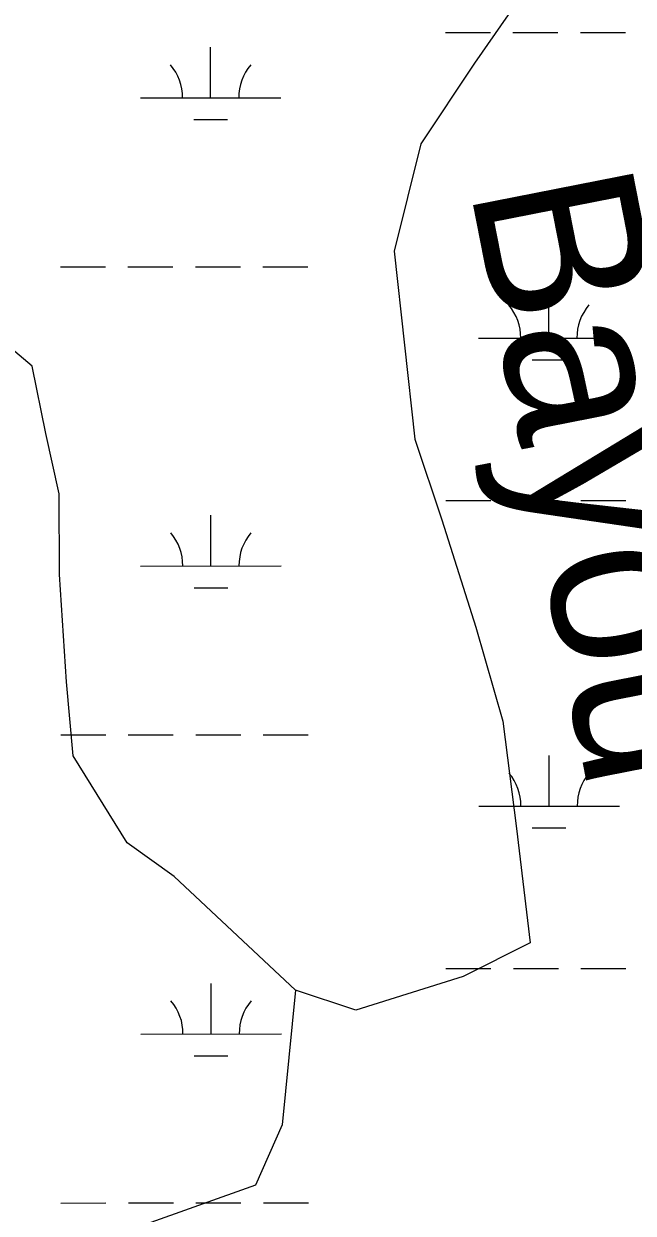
# Model space of a CAD drawing. Extents: x 3279314 to 3317160, y 734079 to 759431.
# Drawn here: x 3310402 to 3310836, y 749699 to 750545 of the extents above; entities that cross this region are included whole.
import ezdxf

# ---------------------------------------------------------------- set-up
doc = ezdxf.new("R2010")
doc.units = 0
for name, color, linetype in [('V-RIVR-IDEN', 7, 'Continuous'), ('V-TOPO-SHOR', 7, 'Continuous'), ('V-WETL-SWMP', 7, 'Continuous')]:
    doc.layers.add(name, color=color, linetype=linetype)

msp = doc.modelspace()

# ---------------------------------------------------------------- linework, layer by layer
at = {"layer": 'V-TOPO-SHOR'}
for points in [[(3310595.3, 749857.71), (3310585.97, 749762.21), (3310566.98, 749719.19), (3310485.88, 749690.36), (3310442.97, 749666.39), (3310423.92, 749647.24), (3310376.21, 749632.81), (3310309.34, 749646.97), (3310237.59, 749704.1), (3310170.59, 749775.55), (3310108.36, 749847.02), (3310084.35, 749904.25), (3310031.57, 750018.7), (3309998.03, 750066.37), (3309950.07, 750161.74), (3309863.98, 750228.37), (3309811.29, 750299.86), (3309744.27, 750376.09), (3309691.62, 750433.26), (3309615.09, 750495.14), (3309548.04, 750585.69), (3309476.24, 750666.68)], [(3310755.95, 750564.66), (3310722.65, 750516.84), (3310684.59, 750459.46), (3310665.67, 750383.03), (3310680.31, 750249.39), (3310699.54, 750192.15), (3310723.59, 750115.82), (3310742.84, 750049.02), (3310752.57, 749972.66), (3310762.31, 749891.52), (3310714.63, 749867.54), (3310638.3, 749843.49), (3310595.3, 749857.71), (3310509.17, 749938.67), (3310475.69, 749962.46), (3310437.36, 750024.43), (3310432.46, 750076.94), (3310427.5, 750153.31), (3310427.37, 750210.6), (3310417.72, 750253.55), (3310408.06, 750301.27), (3310345.87, 750353.64)]]:
    msp.add_lwpolyline(points, dxfattribs=at)
at = {"layer": 'V-WETL-SWMP'}
for p, q in [((3310702.06, 750538.53), (3310734.06, 750538.55)), ((3310750.06, 750538.55), (3310782.06, 750538.57)), ((3310798.06, 750538.58), (3310830.06, 750538.59)), ((3310535.02, 750492.01), (3310535, 750528.01)), ((3310485.02, 750491.99), (3310585.02, 750492.04)), ((3310523.03, 750476.58), (3310547.03, 750476.59)), ((3310428.24, 750371.89), (3310460.24, 750371.9)), ((3310476.24, 750371.91), (3310508.24, 750371.93)), ((3310524.24, 750371.94), (3310556.24, 750371.95)), ((3310572.24, 750371.96), (3310604.24, 750371.98)), ((3310775.58, 750321.32), (3310775.56, 750357.32)), ((3310725.58, 750321.3), (3310825.58, 750321.35)), ((3310763.59, 750305.89), (3310787.59, 750305.9)), ((3310702.23, 750205.85), (3310734.23, 750205.87)), ((3310750.23, 750205.88), (3310782.23, 750205.89)), ((3310798.23, 750205.9), (3310830.23, 750205.92)), ((3310535.19, 750159.34), (3310535.17, 750195.34)), ((3310485.19, 750159.31), (3310585.19, 750159.36)), ((3310523.2, 750143.9), (3310547.2, 750143.91)), ((3310428.41, 750039.21), (3310460.41, 750039.23)), ((3310476.41, 750039.24), (3310508.41, 750039.25)), ((3310524.41, 750039.26), (3310556.41, 750039.28)), ((3310572.41, 750039.29), (3310604.41, 750039.3)), ((3310775.75, 749988.65), (3310775.73, 750024.65)), ((3310725.75, 749988.62), (3310825.75, 749988.67)), ((3310763.75, 749973.21), (3310787.75, 749973.22)), ((3310702.4, 749873.18), (3310734.4, 749873.2)), ((3310750.4, 749873.2), (3310782.4, 749873.22)), ((3310798.4, 749873.23), (3310830.4, 749873.24)), ((3310535.36, 749826.66), (3310535.34, 749862.66)), ((3310485.36, 749826.64), (3310585.36, 749826.69)), ((3310523.37, 749811.23), (3310547.37, 749811.24)), ((3310428.57, 749706.54), (3310460.57, 749706.55)), ((3310476.57, 749706.56), (3310508.57, 749706.58)), ((3310524.57, 749706.59), (3310556.57, 749706.6)), ((3310572.57, 749706.61), (3310604.57, 749706.63))]:
    msp.add_line(p, q, dxfattribs=at)
for centre, start, end in [((3310479.78, 750492.46), 359.25735, 40.801), ((3310590.26, 750492.52), 139.25734, 180.801), ((3310720.33, 750321.77), 359.25735, 40.801), ((3310830.82, 750321.83), 139.25734, 180.801), ((3310479.94, 750159.79), 359.25735, 40.801), ((3310590.43, 750159.84), 139.25734, 180.801), ((3310720.5, 749989.09), 359.25735, 40.801), ((3310830.99, 749989.15), 139.25734, 180.801), ((3310480.11, 749827.11), 359.25735, 40.801), ((3310590.6, 749827.17), 139.25734, 180.801)]:
    msp.add_arc(centre, 35.25, start, end, dxfattribs=at)

# ---------------------------------------------------------------- texts
at = {"layer": 'V-RIVR-IDEN'}
msp.add_text('Bayou', height=116, rotation=281.12601, dxfattribs=at).set_placement((3310719.21, 750428.29))

doc.saveas('drawing.dxf')
